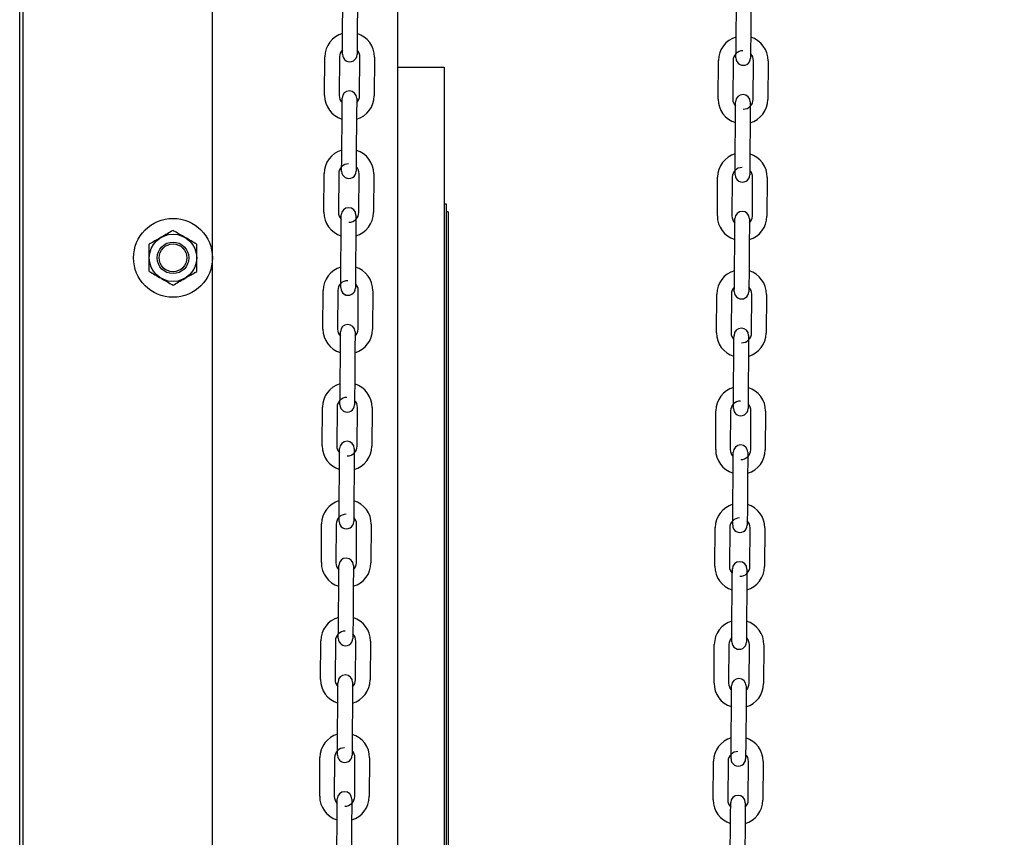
# Model space of a CAD drawing. Header units: inches. Extents: x 170 to 312, y 215 to 248.
# Tile 398 of 656: x 259.233 to 259.764, y 242.008 to 242.449. Entities that reach past the tile are written whole.
import ezdxf

# ---------------------------------------------------------------- set-up
doc = ezdxf.new("R2010")
doc.units = ezdxf.units.IN
doc.header["$LTSCALE"] = 0.25
doc.header["$MEASUREMENT"] = 0
doc.layers.add('ANNOTATIONS', color=1, linetype='Continuous')
doc.layers.add('MOTOR RH', color=7, linetype='Continuous')
doc.styles.add('ARIAL', font='arial.ttf', dxfattribs={"height": 0.09375})
doc.dimstyles.new('STANDARD$0', dxfattribs={"dimtxt": 0.09375, "dimasz": 0.09375, "dimexe": 0.03125, "dimexo": 0.046875, "dimgap": 0.09, "dimtad": 0, "dimtih": 1, "dimtoh": 1, "dimdec": 4, "dimzin": 0, "dimdsep": 46, "dimtxsty": 'ARIAL', "dimcen": 0.09, "dimadec": 0, "dimazin": 0, "dimtfac": 1, "dimtdec": 4, "dimtofl": 0, "dimtmove": 0, "dimatfit": 1, "dimfxl": 1, "dimtolj": 1, "dimtzin": 0, "dimarcsym": 0})

# ---------------------------------------------------------------- blocks, each defined once
blk = doc.blocks.new('*D53')
at = {"layer": 'ANNOTATIONS', "color": 0, "lineweight": -2, "transparency": 16777216}
for p, q in [((259.2795739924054, 244.1250466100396), (261.1255365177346, 244.1250466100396)), ((261.0942865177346, 244.0312966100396), (261.0942865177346, 242.3316655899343)), ((261.0942865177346, 240.1971744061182), (261.0942865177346, 241.8968054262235)), ((260.3637614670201, 240.1034244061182), (261.1255365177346, 240.1034244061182))]:
    blk.add_line(p, q, dxfattribs=at)
at = {"layer": 'ANNOTATIONS', "color": 0, "transparency": 16777216}
for points in [[(261.0786615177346, 244.0312966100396), (261.1099115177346, 244.0312966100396), (261.0942865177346, 244.1250466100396)], [(261.0786615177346, 240.1971744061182), (261.1099115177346, 240.1971744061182), (261.0942865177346, 240.1034244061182)]]:
    blk.add_solid(points, dxfattribs=at)
at = {"layer": 'defpoints', "color": 0, "transparency": 16777216}
for p in [(259.2326989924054, 244.1250466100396), (260.3168864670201, 240.1034244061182), (261.0942865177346, 240.1034244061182)]:
    blk.add_point(p, dxfattribs=at)
at = {"layer": 'ANNOTATIONS', "color": 0, "transparency": 16777216, "insert": (261.0942865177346, 242.1142355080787), "char_height": 0.09375, "attachment_point": 5, "style": 'ARIAL'}
blk.add_mtext('\\A1;OPENING\\PHEIGHT', dxfattribs=at)
blk = doc.blocks.new('*D54')
at = {"layer": 'ANNOTATIONS', "color": 0, "lineweight": -2, "transparency": 16777216}
for p, q in [((259.2795739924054, 244.9610302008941), (261.7805251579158, 244.9610302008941)), ((261.7492751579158, 244.8672802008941), (261.7492751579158, 242.7496573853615)), ((261.7492751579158, 240.1971744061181), (261.7492751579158, 242.3147972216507)), ((261.2841056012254, 240.1034244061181), (261.7805251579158, 240.1034244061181))]:
    blk.add_line(p, q, dxfattribs=at)
at = {"layer": 'ANNOTATIONS', "color": 0, "transparency": 16777216}
for points in [[(261.7336501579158, 244.8672802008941), (261.7649001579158, 244.8672802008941), (261.7492751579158, 244.9610302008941)], [(261.7336501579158, 240.1971744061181), (261.7649001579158, 240.1971744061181), (261.7492751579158, 240.1034244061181)]]:
    blk.add_solid(points, dxfattribs=at)
at = {"layer": 'defpoints', "color": 0, "transparency": 16777216}
for p in [(259.2326989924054, 244.9610302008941), (261.2372306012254, 240.1034244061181), (261.7492751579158, 240.1034244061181)]:
    blk.add_point(p, dxfattribs=at)
at = {"layer": 'ANNOTATIONS', "color": 0, "transparency": 16777216, "insert": (261.7492751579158, 242.532227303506), "char_height": 0.09375, "attachment_point": 5, "style": 'ARIAL'}
blk.add_mtext('\\A1;TOTAL\\PHEIGHT', dxfattribs=at)

msp = doc.modelspace()

# ---------------------------------------------------------------- linework, layer by layer
at = {"layer": 'MOTOR RH'}
for p, q in [((259.2326989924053, 240.1034244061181), (259.2326989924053, 245.6017793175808)), ((259.2345248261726, 240.1060974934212), (259.2345248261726, 244.9133880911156)), ((259.3367170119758, 240.1060974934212), (259.3367170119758, 244.9133880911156)), ((259.4367802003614, 240.1060974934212), (259.4367802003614, 244.2959772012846)), ((259.4069222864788, 242.4392831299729), (259.4070703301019, 242.4601489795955)), ((259.4149441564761, 242.460093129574), (259.41479608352, 242.4392272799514)), ((259.6192718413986, 242.4373152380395), (259.6194199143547, 242.4581810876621)), ((259.627293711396, 242.4581252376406), (259.6271456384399, 242.437259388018)), ((259.3972502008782, 242.4078550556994), (259.3973982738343, 242.4287204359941)), ((259.4052721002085, 242.4286645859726), (259.4051240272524, 242.4077992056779)), ((259.4161473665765, 242.4077208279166), (259.4162954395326, 242.4285866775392)), ((259.4241692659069, 242.4285308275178), (259.4240211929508, 242.4076649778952)), ((259.6095997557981, 242.405887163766), (259.6097478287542, 242.4267525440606)), ((259.6176216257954, 242.4266966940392), (259.6174736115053, 242.4058313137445)), ((259.4367802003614, 242.4231349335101), (259.4617321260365, 242.4231349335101)), ((259.4617321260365, 242.4231349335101), (259.4617321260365, 241.8256513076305)), ((259.6284969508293, 242.4057529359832), (259.6286449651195, 242.4266187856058)), ((259.6365188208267, 242.4265629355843), (259.6363707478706, 242.4056970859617)), ((259.4066729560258, 242.4040107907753), (259.4066899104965, 242.406402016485)), ((259.4064762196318, 242.3762847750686), (259.4066242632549, 242.3971501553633)), ((259.4144980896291, 242.3970943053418), (259.414350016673, 242.3762289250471)), ((259.6188257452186, 242.3743168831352), (259.6189738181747, 242.3951827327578)), ((259.626847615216, 242.3951268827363), (259.6266996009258, 242.3742610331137)), ((259.3968041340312, 242.3448567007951), (259.3969522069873, 242.3657220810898)), ((259.4048260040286, 242.3656662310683), (259.4046779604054, 242.3448008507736)), ((259.4064106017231, 242.3670394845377), (259.4064107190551, 242.3670568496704)), ((259.4157012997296, 242.3447224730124), (259.4158493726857, 242.365587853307)), ((259.4237231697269, 242.3655320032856), (259.4235751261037, 242.3446666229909)), ((259.609153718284, 242.3428888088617), (259.6093017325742, 242.3637541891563)), ((259.6171755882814, 242.3636983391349), (259.6170275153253, 242.3428329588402)), ((259.618760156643, 242.3650715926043), (259.6187602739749, 242.365088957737)), ((259.6280508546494, 242.3427545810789), (259.6281989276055, 242.3636204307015)), ((259.6360727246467, 242.36356458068), (259.6359246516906, 242.3426987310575)), ((259.4617321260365, 242.3493862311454), (259.4627966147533, 242.3493862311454)), ((259.4627966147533, 242.3493862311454), (259.4627966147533, 241.9065534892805)), ((259.4638611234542, 242.3451281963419), (259.4627966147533, 242.3451281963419)), ((259.4638611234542, 242.3451281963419), (259.4638611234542, 241.910811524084)), ((259.4060301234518, 242.3132864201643), (259.406178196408, 242.334151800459)), ((259.4140519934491, 242.3340959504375), (259.413903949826, 242.3132305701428)), ((259.6183797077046, 242.3113185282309), (259.6185277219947, 242.3321843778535)), ((259.6264015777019, 242.3321280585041), (259.6262535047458, 242.3112626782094)), ((259.3963580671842, 242.2818578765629), (259.3965061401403, 242.3027237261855)), ((259.4043799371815, 242.302667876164), (259.4042318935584, 242.2818020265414)), ((259.4152552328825, 242.2817241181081), (259.4154032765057, 242.3025894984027)), ((259.4232771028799, 242.3025336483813), (259.4231290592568, 242.2816682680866)), ((259.608707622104, 242.2798904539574), (259.6088556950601, 242.300755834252)), ((259.6167294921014, 242.3006999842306), (259.6165814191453, 242.2798346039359)), ((259.6276047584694, 242.2797562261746), (259.6277528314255, 242.3006216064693)), ((259.6356266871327, 242.3005657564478), (259.6354786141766, 242.2797003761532)), ((259.4055840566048, 242.25028806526), (259.4057321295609, 242.2711534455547)), ((259.4136059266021, 242.2710975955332), (259.413457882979, 242.2502322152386)), ((259.6179336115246, 242.2483201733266), (259.6180816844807, 242.2691855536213)), ((259.6259554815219, 242.2691297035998), (259.6258074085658, 242.2482643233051)), ((259.4055184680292, 242.2410427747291), (259.4055185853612, 242.2410596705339)), ((259.3959120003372, 242.2188595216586), (259.3960600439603, 242.2397253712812)), ((259.4039338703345, 242.2396695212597), (259.4037858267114, 242.2188036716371)), ((259.4148091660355, 242.2187257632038), (259.4149572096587, 242.2395911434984)), ((259.4228310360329, 242.239535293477), (259.4226829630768, 242.2186699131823)), ((259.608261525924, 242.2168920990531), (259.6084095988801, 242.2377574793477)), ((259.6162834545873, 242.2377016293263), (259.6161353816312, 242.2168362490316)), ((259.6271587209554, 242.2167578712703), (259.6273067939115, 242.237623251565)), ((259.6351805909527, 242.2375674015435), (259.6350325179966, 242.2167020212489)), ((259.4051379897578, 242.1872897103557), (259.4052860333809, 242.2081550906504)), ((259.4131598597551, 242.2080992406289), (259.413011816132, 242.1872333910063)), ((259.6174875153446, 242.1853218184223), (259.6176355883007, 242.206187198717)), ((259.6255094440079, 242.2061313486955), (259.6253613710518, 242.1852659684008)), ((259.3954659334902, 242.1558611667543), (259.3956139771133, 242.1767270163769)), ((259.4034878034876, 242.1766711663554), (259.4033397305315, 242.1558053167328)), ((259.4143630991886, 242.1557269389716), (259.4145111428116, 242.1765927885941)), ((259.4223849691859, 242.1765369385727), (259.4222368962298, 242.1556710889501)), ((259.60781548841, 242.1538932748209), (259.6079635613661, 242.1747591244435)), ((259.6158373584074, 242.174703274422), (259.6156892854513, 242.1538374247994)), ((259.617421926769, 242.1760765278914), (259.617422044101, 242.1760934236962)), ((259.6267126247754, 242.1537595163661), (259.6268606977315, 242.1746248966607)), ((259.6347344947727, 242.1745690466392), (259.6345864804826, 242.1537036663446)), ((259.4046919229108, 242.1242908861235), (259.4048399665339, 242.1451567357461)), ((259.4127137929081, 242.1451008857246), (259.412565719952, 242.124235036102)), ((259.6170414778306, 242.122323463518), (259.6171895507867, 242.1431888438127)), ((259.625063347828, 242.1431329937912), (259.6249152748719, 242.1222676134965)), ((259.3950198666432, 242.09286281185), (259.3951679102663, 242.1137286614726)), ((259.4030417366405, 242.1136728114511), (259.4028936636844, 242.0928069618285)), ((259.4046263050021, 242.1150460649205), (259.4046264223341, 242.1150629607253)), ((259.4139170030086, 242.0927285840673), (259.4140650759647, 242.1135944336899)), ((259.4219389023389, 242.1135385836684), (259.4217908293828, 242.0926727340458)), ((259.6073693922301, 242.0908949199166), (259.6075174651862, 242.1117607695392)), ((259.6153912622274, 242.1117049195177), (259.6152432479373, 242.0908390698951)), ((259.6262665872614, 242.0907611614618), (259.6264146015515, 242.1116265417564)), ((259.6342884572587, 242.111570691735), (259.6341403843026, 242.0907053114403)), ((259.4042458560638, 242.0612925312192), (259.404393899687, 242.0821583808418)), ((259.4122677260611, 242.0821025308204), (259.412119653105, 242.0612366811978)), ((259.6165953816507, 242.0593248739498), (259.6167434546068, 242.0801904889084)), ((259.624617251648, 242.0801346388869), (259.6244692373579, 242.0592690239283)), ((259.3945737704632, 242.0298644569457), (259.3947218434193, 242.0507300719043)), ((259.4025956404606, 242.0506742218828), (259.4024475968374, 242.0298086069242)), ((259.4134709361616, 242.029730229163), (259.4136190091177, 242.0505958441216)), ((259.4214928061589, 242.0505399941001), (259.4213447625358, 242.0296743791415)), ((259.616529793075, 242.0500798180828), (259.6165299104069, 242.0500967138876)), ((259.6069233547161, 242.0278965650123), (259.6070713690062, 242.0487621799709)), ((259.6149452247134, 242.0487063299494), (259.6147971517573, 242.0278407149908)), ((259.6258204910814, 242.0277625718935), (259.6259685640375, 242.0486281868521)), ((259.6338423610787, 242.0485723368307), (259.6336942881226, 242.027706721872)), ((259.4037997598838, 241.9982941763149), (259.4039478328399, 242.0191597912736)), ((259.4118216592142, 242.0191039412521), (259.411673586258, 241.9982383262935)), ((259.6161493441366, 241.9963265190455), (259.6162973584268, 242.0171921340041)), ((259.624171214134, 242.0171362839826), (259.6240231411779, 241.996270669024))]:
    msp.add_line(p, q, dxfattribs=at)
at = {"layer": 'MOTOR RH', "flags": 128}
for points in [[(259.4068676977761, 242.4315908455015), (259.4068758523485, 242.4327411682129), (259.4068857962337, 242.4341430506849), (259.4068971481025, 242.4357425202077), (259.4069094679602, 242.4374780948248), (259.4069222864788, 242.4392831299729)], [(259.41479608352, 242.4392272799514), (259.4147832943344, 242.4374222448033), (259.4147709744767, 242.4356866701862), (259.4147596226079, 242.4340872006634), (259.4147496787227, 242.4326853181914), (259.4147415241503, 242.43153499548)], [(259.6192172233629, 242.4296229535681), (259.6192254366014, 242.4307732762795), (259.6192353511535, 242.4321751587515), (259.6192467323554, 242.4337750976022), (259.619259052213, 242.4355106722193), (259.6192718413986, 242.4373152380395)], [(259.6271456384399, 242.437259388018), (259.6271328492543, 242.4354543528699), (259.6271205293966, 242.4337192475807), (259.6271092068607, 242.43211930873), (259.6270992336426, 242.430717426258), (259.6270910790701, 242.4295671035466)], [(259.4068566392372, 242.4300312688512), (259.4068579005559, 242.4302091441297), (259.4068616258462, 242.4307357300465), (259.4068676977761, 242.4315908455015), (259.406873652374, 242.4324295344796)], [(259.4147474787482, 242.4323736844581), (259.4147415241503, 242.43153499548), (259.4147354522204, 242.4306798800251), (259.4147316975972, 242.4301532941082), (259.4147304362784, 242.4299754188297)], [(259.4087544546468, 242.4266356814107), (259.4092611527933, 242.4263770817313), (259.410765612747, 242.4260663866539)], [(259.619206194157, 242.4280638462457), (259.6192074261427, 242.4282412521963), (259.619211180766, 242.4287678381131), (259.6192172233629, 242.4296229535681), (259.6192232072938, 242.4304616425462)], [(259.627097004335, 242.4304057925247), (259.6270910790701, 242.4295671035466), (259.6270849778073, 242.4287119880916), (259.6270812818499, 242.4281854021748), (259.6270799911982, 242.4280079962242)], [(259.4066242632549, 242.3971501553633), (259.4066370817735, 242.3989551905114), (259.4066493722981, 242.4006907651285), (259.4066607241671, 242.4022902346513), (259.4066706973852, 242.4036921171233), (259.4066788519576, 242.4048429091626), (259.4066849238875, 242.4056980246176), (259.4066886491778, 242.4062241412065), (259.4066899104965, 242.406402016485)], [(259.4145637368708, 242.4063461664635), (259.414562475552, 242.406168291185), (259.4145587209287, 242.4056421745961), (259.4145526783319, 242.4047870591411), (259.4145467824, 242.4039568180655)], [(259.4145526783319, 242.4047870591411), (259.4145444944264, 242.4036362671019), (259.4145345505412, 242.4022343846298), (259.4145231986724, 242.400634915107), (259.4145108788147, 242.3988993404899), (259.4144980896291, 242.3970943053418)], [(259.6189738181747, 242.3951827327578), (259.6189866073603, 242.396987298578), (259.618998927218, 242.3987228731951), (259.6190103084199, 242.4003223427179), (259.619020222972, 242.4017246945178), (259.6190283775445, 242.4028750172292)], [(259.6190225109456, 242.4020428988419), (259.6190283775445, 242.4028750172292), (259.6190344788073, 242.4037301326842), (259.6190381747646, 242.404256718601), (259.6190394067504, 242.404426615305)], [(259.6190381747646, 242.404256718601), (259.6190394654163, 242.4044341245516)], [(259.6269132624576, 242.4043782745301), (259.6269120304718, 242.4042008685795), (259.6269082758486, 242.4036742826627), (259.6269022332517, 242.4028191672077), (259.6268940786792, 242.4016688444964), (259.626884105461, 242.4002664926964), (259.6268727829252, 242.3986670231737), (259.6268604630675, 242.3969314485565), (259.626847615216, 242.3951268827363)], [(259.4064105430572, 242.3670329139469), (259.4064118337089, 242.3672107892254), (259.4064155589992, 242.3677373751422), (259.4064216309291, 242.3685920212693), (259.4064297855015, 242.3697428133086), (259.4064397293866, 242.3711446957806), (259.4064510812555, 242.3727441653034), (259.4064634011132, 242.3744797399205), (259.4064762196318, 242.3762847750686)], [(259.414350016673, 242.3762289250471), (259.4143372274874, 242.374423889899), (259.4143249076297, 242.3726883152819), (259.4143135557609, 242.3710888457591), (259.4143036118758, 242.3696869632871), (259.4142954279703, 242.3685361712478)], [(259.618760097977, 242.3650650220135), (259.6187613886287, 242.365242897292), (259.618765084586, 242.3657694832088), (259.6187711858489, 242.3666245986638), (259.6187793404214, 242.3677749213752), (259.6187893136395, 242.3691768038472), (259.6188006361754, 242.37077627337), (259.618812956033, 242.3725118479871), (259.6188257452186, 242.3743168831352)], [(259.6266996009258, 242.3742610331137), (259.6266867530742, 242.3724559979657), (259.6266744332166, 242.3707204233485), (259.6266631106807, 242.3691209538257), (259.6266531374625, 242.3677190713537), (259.6266449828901, 242.3665687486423)], [(259.4143013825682, 242.3693753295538), (259.4142954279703, 242.3685361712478), (259.4142893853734, 242.3676815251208), (259.4142856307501, 242.3671549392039), (259.4142843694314, 242.3669770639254)], [(259.4083083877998, 242.3636373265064), (259.4088150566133, 242.3633787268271), (259.410319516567, 242.3630680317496)], [(259.62663518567, 242.3651870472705), (259.6266339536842, 242.365009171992)], [(259.626650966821, 242.3674074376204), (259.6266449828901, 242.3665687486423), (259.6266389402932, 242.3657136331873), (259.62663518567, 242.3651870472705), (259.6266341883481, 242.3650434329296)], [(259.406178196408, 242.334151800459), (259.4061909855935, 242.3359568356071), (259.4062033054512, 242.3376924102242), (259.40621465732, 242.339291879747), (259.4062246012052, 242.340693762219), (259.4062327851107, 242.3418445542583)], [(259.4062268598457, 242.341012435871), (259.4062327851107, 242.3418445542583), (259.4062388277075, 242.3426992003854), (259.4062425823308, 242.3432257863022), (259.4062437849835, 242.3433956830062)], [(259.4062425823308, 242.3432257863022), (259.4062438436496, 242.3434036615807)], [(259.4141176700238, 242.3433478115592), (259.414116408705, 242.3431699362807), (259.4141126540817, 242.3426433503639), (259.4141065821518, 242.3417887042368), (259.4140984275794, 242.3406379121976), (259.4140884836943, 242.3392360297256), (259.4140771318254, 242.3376365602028), (259.4140648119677, 242.3359009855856), (259.4140519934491, 242.3340959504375)], [(259.6185277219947, 242.3321843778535), (259.6185405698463, 242.3339889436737), (259.618552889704, 242.3357245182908), (259.6185642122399, 242.3373239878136), (259.618574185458, 242.3387263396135), (259.6185823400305, 242.3398766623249)], [(259.6185764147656, 242.3390445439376), (259.6185823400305, 242.3398766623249), (259.6185883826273, 242.3407317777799), (259.6185921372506, 242.3412578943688), (259.6185933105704, 242.3414282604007)], [(259.6185921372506, 242.3412578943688), (259.6185933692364, 242.3414357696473)], [(259.6264672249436, 242.3413799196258), (259.6264659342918, 242.3412020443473), (259.6264622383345, 242.3406759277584), (259.6264561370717, 242.3398208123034), (259.6264479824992, 242.3386700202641), (259.6264380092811, 242.3372681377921), (259.6264266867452, 242.3356686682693), (259.6264143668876, 242.3339330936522), (259.6264015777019, 242.3321280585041)], [(259.4059644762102, 242.3040345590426), (259.405965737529, 242.3042124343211), (259.4059694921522, 242.3047390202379), (259.4059755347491, 242.305593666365), (259.4059837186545, 242.3067444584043), (259.4059936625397, 242.3081463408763), (259.4060050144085, 242.3097458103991), (259.4060173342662, 242.3114813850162), (259.4060301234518, 242.3132864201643)], [(259.413903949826, 242.3132305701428), (259.4138911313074, 242.3114255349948), (259.4138788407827, 242.3096899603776), (259.4138674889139, 242.3080904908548), (259.4138575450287, 242.3066886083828), (259.4138493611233, 242.3055378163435)], [(259.6183250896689, 242.3036257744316), (259.6183332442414, 242.3047765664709), (259.6183432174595, 242.3061784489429), (259.6183545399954, 242.3077779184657), (259.618366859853, 242.3095134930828), (259.6183797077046, 242.3113185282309)], [(259.6262535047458, 242.3112626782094), (259.6262407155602, 242.3094576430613), (259.6262283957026, 242.3077220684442), (259.6262170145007, 242.3061225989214), (259.6262070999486, 242.3047207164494), (259.6261989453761, 242.3035699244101)], [(259.4138553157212, 242.3063769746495), (259.4138493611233, 242.3055378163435), (259.4138432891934, 242.3046831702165), (259.4138395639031, 242.3041565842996), (259.4138383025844, 242.3039787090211)], [(259.618314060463, 242.3020666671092), (259.6183152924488, 242.3022445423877), (259.618319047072, 242.3027711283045), (259.6183250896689, 242.3036257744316), (259.6183310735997, 242.3044649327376)], [(259.4078623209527, 242.3006389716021), (259.4083689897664, 242.3003799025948), (259.4098734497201, 242.3000696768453)], [(259.62618908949, 242.3021886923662), (259.6261878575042, 242.3020108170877)], [(259.626204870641, 242.3044090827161), (259.6261989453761, 242.3035699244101), (259.6261928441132, 242.302715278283), (259.62618908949, 242.3021886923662), (259.6261880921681, 242.3020450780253)], [(259.4057321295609, 242.2711534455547), (259.4057449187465, 242.2729584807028), (259.4057572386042, 242.2746940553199), (259.405768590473, 242.2762935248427), (259.4057785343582, 242.2776954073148), (259.4057866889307, 242.278846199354)], [(259.4057807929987, 242.2780140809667), (259.4057866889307, 242.278846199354), (259.4057927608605, 242.2797008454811), (259.4057965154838, 242.2802274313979), (259.4057977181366, 242.2803973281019)], [(259.4057965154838, 242.2802274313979), (259.4057977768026, 242.2804053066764)], [(259.4136605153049, 242.2787903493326), (259.4136523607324, 242.2776395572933), (259.4136424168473, 242.2762376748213), (259.4136310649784, 242.2746382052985), (259.4136187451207, 242.2729026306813), (259.4136059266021, 242.2710975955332)], [(259.4136715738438, 242.2803494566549), (259.413670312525, 242.2801715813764), (259.4136665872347, 242.2796449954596), (259.4136605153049, 242.2787903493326), (259.413654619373, 242.2779601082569)], [(259.6181303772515, 242.2760461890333), (259.6181362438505, 242.2768783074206), (259.6181423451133, 242.2777334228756), (259.6181460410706, 242.2782595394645), (259.6181473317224, 242.278437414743)], [(259.6260211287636, 242.2783815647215), (259.6260198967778, 242.278203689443), (259.6260161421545, 242.2776775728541), (259.6260100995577, 242.2768224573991), (259.6260018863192, 242.2756716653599), (259.6259919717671, 242.2742697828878), (259.6259805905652, 242.2726703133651), (259.6259682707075, 242.2709347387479), (259.6259554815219, 242.2691297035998)], [(259.6180816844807, 242.2691855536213), (259.6180944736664, 242.2709905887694), (259.618106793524, 242.2727261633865), (259.6181181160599, 242.2743256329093), (259.618128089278, 242.2757275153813), (259.6181362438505, 242.2768783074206)], [(259.4055184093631, 242.2410362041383), (259.4055196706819, 242.2412140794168), (259.4055233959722, 242.2417401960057), (259.4055294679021, 242.2425953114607), (259.4055376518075, 242.2437461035), (259.4055475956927, 242.245147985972), (259.4055589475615, 242.2467474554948), (259.4055712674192, 242.2484830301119), (259.4055840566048, 242.25028806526)], [(259.413457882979, 242.2502322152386), (259.4134450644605, 242.2484271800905), (259.4134327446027, 242.2466916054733), (259.4134213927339, 242.2450921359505), (259.4134114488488, 242.2436902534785), (259.4134032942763, 242.2425394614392)], [(259.617867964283, 242.2390683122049), (259.6178692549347, 242.2392461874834), (259.617872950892, 242.2397727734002), (259.6178790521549, 242.2406274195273), (259.6178872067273, 242.2417782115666), (259.6178971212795, 242.2431800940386), (259.6179085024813, 242.2447795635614), (259.617920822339, 242.2465151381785), (259.6179336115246, 242.2483201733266)], [(259.6258074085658, 242.2482643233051), (259.6257946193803, 242.2464592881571), (259.6257822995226, 242.2447237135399), (259.6257709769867, 242.2431242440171), (259.6257610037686, 242.2417223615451), (259.6257528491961, 242.2405715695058)], [(259.4133934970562, 242.2411582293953), (259.4133922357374, 242.2409803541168)], [(259.4134092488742, 242.2433786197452), (259.4134032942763, 242.2425394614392), (259.4133972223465, 242.2416843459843), (259.4133934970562, 242.2411582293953), (259.4133924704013, 242.2410146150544)], [(259.625758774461, 242.2414107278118), (259.6257528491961, 242.2405715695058), (259.6257468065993, 242.2397169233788), (259.625743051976, 242.2391903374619), (259.6257417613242, 242.2390124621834)], [(259.4074162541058, 242.2376406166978), (259.4079229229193, 242.2373815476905), (259.409427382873, 242.237071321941)], [(259.4052860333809, 242.2081550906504), (259.4052988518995, 242.2099601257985), (259.4053111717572, 242.2116957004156), (259.4053225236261, 242.2132951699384), (259.4053324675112, 242.2146970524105), (259.4053406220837, 242.2158478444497)], [(259.4053347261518, 242.2150157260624), (259.4053406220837, 242.2158478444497), (259.4053466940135, 242.2167024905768), (259.4053504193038, 242.2172290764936), (259.4053516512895, 242.2173989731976)], [(259.4053504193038, 242.2172290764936), (259.4053516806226, 242.2174069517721)], [(259.4132255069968, 242.2173511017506), (259.413224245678, 242.2171732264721), (259.4132205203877, 242.2166466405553), (259.4132144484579, 242.2157919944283), (259.4132062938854, 242.214641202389), (259.4131963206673, 242.213239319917), (259.4131849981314, 242.2116398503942), (259.4131726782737, 242.209904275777), (259.4131598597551, 242.2080992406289)], [(259.6176842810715, 242.213047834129), (259.6176902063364, 242.2138799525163), (259.6176962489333, 242.2147345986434), (259.6177000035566, 242.2152611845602), (259.6177011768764, 242.2154310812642)], [(259.6177000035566, 242.2152611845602), (259.6177012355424, 242.2154390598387)], [(259.6255750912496, 242.2153832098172), (259.6255738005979, 242.2152053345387), (259.6255700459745, 242.2146787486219), (259.6255640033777, 242.2138241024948), (259.6255558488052, 242.2126733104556), (259.6255458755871, 242.2112714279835), (259.6255345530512, 242.2096719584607), (259.6255222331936, 242.2079363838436), (259.6255094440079, 242.2061313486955)], [(259.6176355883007, 242.206187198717), (259.6176484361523, 242.2079922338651), (259.617660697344, 242.2097278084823), (259.6176720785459, 242.211327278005), (259.617681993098, 242.212729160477), (259.6176902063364, 242.2138799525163)], [(259.4050723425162, 242.178037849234), (259.4050736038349, 242.1782157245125), (259.4050773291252, 242.1787418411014), (259.4050834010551, 242.1795969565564), (259.4050915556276, 242.1807477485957), (259.4051015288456, 242.1821496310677), (259.4051128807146, 242.1837491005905), (259.4051251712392, 242.1854846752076), (259.4051379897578, 242.1872897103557)], [(259.413011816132, 242.1872333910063), (259.4129989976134, 242.1854288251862), (259.4129866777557, 242.183693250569), (259.4129753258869, 242.1820937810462), (259.4129653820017, 242.1806914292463), (259.4129572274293, 242.1795411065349)], [(259.617421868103, 242.1760699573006), (259.6174231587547, 242.1762478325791), (259.617426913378, 242.1767744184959), (259.6174329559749, 242.177629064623), (259.6174411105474, 242.1787798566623), (259.6174510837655, 242.1801817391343), (259.6174624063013, 242.1817812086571), (259.617474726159, 242.1835167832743), (259.6174875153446, 242.1853218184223)], [(259.6253613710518, 242.1852659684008), (259.6253485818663, 242.1834609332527), (259.6253362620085, 242.1817253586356), (259.6253248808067, 242.1801258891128), (259.6253149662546, 242.1787240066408), (259.6253067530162, 242.1775732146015)], [(259.4129631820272, 242.1803802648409), (259.4129572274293, 242.1795411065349), (259.4129511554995, 242.17868599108), (259.4129474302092, 242.178159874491), (259.4129461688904, 242.1779819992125)], [(259.625312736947, 242.1784123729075), (259.6253067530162, 242.1775732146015), (259.6253007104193, 242.1767180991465), (259.625296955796, 242.1761919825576), (259.6252957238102, 242.1760141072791)], [(259.4069701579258, 242.1746417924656), (259.4074768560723, 242.1743831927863), (259.408981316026, 242.1740729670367)], [(259.4048399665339, 242.1451567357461), (259.4048527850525, 242.1469617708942), (259.4048651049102, 242.1486973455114), (259.404876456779, 242.1502968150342), (259.4048864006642, 242.1516986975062), (259.4048945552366, 242.1528490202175)], [(259.4048886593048, 242.1520169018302), (259.4048945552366, 242.1528490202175), (259.4049006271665, 242.1537041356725), (259.4049043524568, 242.1542307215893), (259.4049056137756, 242.1544085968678)], [(259.4127683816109, 242.152793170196), (259.4127601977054, 242.1516428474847), (259.4127502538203, 242.1502409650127), (259.4127389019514, 242.1486414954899), (259.4127266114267, 242.1469059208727), (259.4127137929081, 242.1451008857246)], [(259.4127794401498, 242.1543527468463), (259.412778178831, 242.1541748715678), (259.4127744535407, 242.153648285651), (259.4127683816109, 242.152793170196), (259.412762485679, 242.1519629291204)], [(259.6171895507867, 242.1431888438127), (259.6172023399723, 242.1449938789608), (259.61721465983, 242.1467294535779), (259.6172259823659, 242.1483289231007), (259.617235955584, 242.1497308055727), (259.6172441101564, 242.150881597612)], [(259.6172381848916, 242.1500494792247), (259.6172441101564, 242.150881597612), (259.6172501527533, 242.1517362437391), (259.6172539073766, 242.1522628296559), (259.6172551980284, 242.1524407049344)], [(259.6251289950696, 242.1523848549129), (259.6251277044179, 242.1522069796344), (259.6251240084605, 242.1516803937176), (259.6251179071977, 242.1508257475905), (259.6251097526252, 242.1496749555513), (259.6250998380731, 242.1482730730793), (259.6250884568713, 242.1466736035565), (259.6250761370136, 242.1449380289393), (259.625063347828, 242.1431329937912)], [(259.4046262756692, 242.1150394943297), (259.404627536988, 242.1152169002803), (259.4046312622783, 242.1157434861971), (259.4046373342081, 242.1165986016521), (259.4046454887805, 242.1177489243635), (259.4046554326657, 242.1191512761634), (259.4046667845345, 242.1207507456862), (259.4046791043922, 242.1224863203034), (259.4046919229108, 242.1242908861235)], [(259.412565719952, 242.124235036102), (259.4125529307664, 242.1224304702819), (259.4125406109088, 242.1206948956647), (259.4125292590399, 242.1190954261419), (259.4125193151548, 242.117693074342), (259.4125111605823, 242.1165427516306)], [(259.6169868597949, 242.1146307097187), (259.6169950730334, 242.115781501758), (259.6170049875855, 242.11718338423), (259.6170163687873, 242.1187828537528), (259.6170286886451, 242.1205184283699), (259.6170414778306, 242.122323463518)], [(259.6249152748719, 242.1222676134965), (259.6249024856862, 242.1204625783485), (259.6248901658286, 242.1187270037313), (259.6248788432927, 242.1171275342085), (259.6248688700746, 242.1157256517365), (259.6248607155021, 242.1145748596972)], [(259.4125013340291, 242.1151610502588), (259.4125000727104, 242.1149836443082)], [(259.4125171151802, 242.1173819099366), (259.4125111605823, 242.1165427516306), (259.4125050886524, 242.1156876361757), (259.4125013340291, 242.1151610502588), (259.4125003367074, 242.1150179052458)], [(259.616975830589, 242.1130716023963), (259.6169770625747, 242.1132494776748)], [(259.6169758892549, 242.1130781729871), (259.6169770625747, 242.1132494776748), (259.6169808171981, 242.1137755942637), (259.6169868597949, 242.1146307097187), (259.6169928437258, 242.1154698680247)], [(259.624866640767, 242.1154140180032), (259.6248607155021, 242.1145748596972), (259.6248546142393, 242.1137197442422), (259.6248509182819, 242.1131936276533), (259.6248496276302, 242.1130157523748)], [(259.4065240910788, 242.1116434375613), (259.4070307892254, 242.111384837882), (259.4085352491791, 242.1110746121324)], [(259.404393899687, 242.0821583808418), (259.4044067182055, 242.0839634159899), (259.4044190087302, 242.0856985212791), (259.4044303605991, 242.0872984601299), (259.4044403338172, 242.0887003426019), (259.4044484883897, 242.0898506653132)], [(259.4044425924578, 242.0890185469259), (259.4044484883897, 242.0898506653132), (259.4044545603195, 242.0907057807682), (259.4044582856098, 242.091232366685), (259.4044594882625, 242.091402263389)], [(259.4044582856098, 242.091232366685), (259.4044595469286, 242.0914097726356)], [(259.4123223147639, 242.0897948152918), (259.4123141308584, 242.0886444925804), (259.4123041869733, 242.0872426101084), (259.4122928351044, 242.0856426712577), (259.4122805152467, 242.0839070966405), (259.4122677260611, 242.0821025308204)], [(259.4123333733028, 242.0913539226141), (259.412332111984, 242.0911765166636), (259.4123283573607, 242.0906499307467), (259.4123223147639, 242.0897948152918), (259.412316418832, 242.0889645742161)], [(259.6167434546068, 242.0801904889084), (259.6167562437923, 242.0819955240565), (259.61676856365, 242.0837310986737), (259.6167799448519, 242.0853305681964), (259.616789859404, 242.0867324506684), (259.6167980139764, 242.0878827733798)], [(259.6167921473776, 242.0870511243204), (259.6167980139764, 242.0878827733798), (259.6168041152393, 242.0887378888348), (259.6168078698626, 242.0892644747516), (259.6168091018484, 242.0894423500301)], [(259.6246718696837, 242.0878269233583), (259.6246637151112, 242.086676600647), (259.6246537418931, 242.085274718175), (259.6246424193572, 242.0836752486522), (259.6246300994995, 242.081939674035), (259.624617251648, 242.0801346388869)], [(259.6246828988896, 242.0893865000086), (259.6246816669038, 242.0892086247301), (259.6246779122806, 242.0886820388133), (259.6246718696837, 242.0878269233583), (259.6246659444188, 242.0869966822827)], [(259.4041802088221, 242.0520409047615), (259.4041814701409, 242.05221878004), (259.4041851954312, 242.0527451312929), (259.4041912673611, 242.0536000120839), (259.4041994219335, 242.0547505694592), (259.4042093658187, 242.0561526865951), (259.4042207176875, 242.0577521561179), (259.4042330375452, 242.0594877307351), (259.4042458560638, 242.0612925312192)], [(259.412119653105, 242.0612366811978), (259.4121068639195, 242.0594318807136), (259.4120945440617, 242.0576963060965), (259.4120831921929, 242.0560968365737), (259.4120732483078, 242.0546947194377), (259.4120650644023, 242.0535441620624)], [(259.616529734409, 242.0500730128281), (259.6165310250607, 242.0502508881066), (259.6165347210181, 242.0507774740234), (259.6165408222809, 242.0516323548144), (259.6165489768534, 242.0527829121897), (259.6165589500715, 242.0541847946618), (259.6165702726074, 242.0557842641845), (259.6165825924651, 242.0575198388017), (259.6165953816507, 242.0593248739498)], [(259.6244692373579, 242.0592690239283), (259.6244563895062, 242.0574639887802), (259.6244440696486, 242.055728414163), (259.6244327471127, 242.0541289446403), (259.6244227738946, 242.0527270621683), (259.6244146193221, 242.0515765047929)], [(259.4120710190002, 242.0543833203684), (259.4120650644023, 242.0535441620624), (259.4120590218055, 242.0526892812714), (259.4120552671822, 242.0521626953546), (259.4120540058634, 242.05198505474)], [(259.624420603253, 242.052415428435), (259.6244146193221, 242.0515765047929), (259.6244085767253, 242.050721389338), (259.624404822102, 242.0501950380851), (259.6244035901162, 242.0500171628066)], [(259.4060780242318, 242.048645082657), (259.4065846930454, 242.0483864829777), (259.408089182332, 242.0480760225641)], [(259.4039964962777, 242.0260201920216), (259.4040024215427, 242.0268523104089), (259.4040084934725, 242.0277074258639), (259.4040122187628, 242.0282337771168), (259.4040134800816, 242.0284116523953)], [(259.4118873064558, 242.0283558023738), (259.411886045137, 242.0281779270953), (259.4118822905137, 242.0276513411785), (259.4118762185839, 242.0267964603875), (259.4118680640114, 242.0256459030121), (259.4118581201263, 242.0242440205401), (259.4118467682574, 242.0226445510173), (259.4118344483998, 242.0209089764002), (259.4118216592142, 242.0191039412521)], [(259.4039478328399, 242.0191597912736), (259.4039606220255, 242.0209648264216), (259.4039729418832, 242.0227004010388), (259.403984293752, 242.0242998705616), (259.4039942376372, 242.0257017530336), (259.4040024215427, 242.0268523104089)], [(259.6162973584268, 242.0171921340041), (259.6163102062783, 242.0189969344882), (259.616322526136, 242.0207325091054), (259.6163338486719, 242.0223319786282), (259.61634382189, 242.0237340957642), (259.6163519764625, 242.0248846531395)], [(259.6163460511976, 242.0240525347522), (259.6163519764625, 242.0248846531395), (259.6163580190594, 242.0257395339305), (259.6163617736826, 242.0262661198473), (259.6163630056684, 242.0264437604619)], [(259.6242257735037, 242.024828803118), (259.6242176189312, 242.0236782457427), (259.6242076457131, 242.0222761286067), (259.6241963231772, 242.0206766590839), (259.6241840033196, 242.0189410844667), (259.624171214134, 242.0171362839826)], [(259.6242368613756, 242.0263879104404), (259.6242355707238, 242.0262100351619), (259.6242318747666, 242.025683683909), (259.6242257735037, 242.024828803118), (259.6242199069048, 242.0239985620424)]]:
    msp.add_lwpolyline(points, dxfattribs=at)
at = {"layer": 'MOTOR RH'}
for centre, radius in [((259.3154269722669, 242.3202614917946), 0.02129003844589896), ((259.3154269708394, 242.3202614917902), 0.01277402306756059), ((259.3154269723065, 242.3202614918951), 0.008516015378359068), ((259.3154269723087, 242.3202614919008), 0.007502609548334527)]:
    msp.add_circle(centre, radius, dxfattribs=at)
for centre, radius, start, end in [((259.410586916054, 242.4286269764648), 0.01318897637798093, 106.0675622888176, 179.5934504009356), ((259.4109806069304, 242.4286241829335), 0.01318897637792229, 359.5934504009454, 73.11933850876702), ((259.6229364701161, 242.4266591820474), 0.01318897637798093, 106.067562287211, 179.5934504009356), ((259.6233301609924, 242.4266563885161), 0.01318897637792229, 359.5934504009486, 73.11933850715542), ((259.410586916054, 242.4286269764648), 0.005314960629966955, 134.3180329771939, 179.5934504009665), ((259.4109806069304, 242.4286241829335), 0.005314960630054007, 359.5934504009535, 44.8677509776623), ((259.6229364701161, 242.4266591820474), 0.005314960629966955, 89.59345040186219, 179.5934504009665), ((259.4107935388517, 242.4300034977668), 0.003937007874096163, 179.5934504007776, 359.5934688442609), ((259.6231430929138, 242.4280357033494), 0.0039370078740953, 179.5934504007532, 359.5934688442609), ((259.6233301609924, 242.4266563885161), 0.005314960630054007, 359.5934504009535, 44.86811712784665), ((259.4104388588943, 242.4077613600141), 0.01318897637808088, 179.5934504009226, 253.123635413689), ((259.4104388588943, 242.4077613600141), 0.005314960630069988, 179.5934504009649, 224.8829269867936), ((259.4106268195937, 242.4063741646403), 0.003937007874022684, 359.5934504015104, 179.5934313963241), ((259.4108325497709, 242.4077585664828), 0.01318897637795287, 286.0718592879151, 359.5934504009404), ((259.4108325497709, 242.4077585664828), 0.005314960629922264, 314.3335155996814, 359.5934504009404), ((259.6227884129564, 242.4057935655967), 0.01318897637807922, 179.5934504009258, 253.1236354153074), ((259.6227884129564, 242.4057935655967), 0.005314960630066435, 179.5934504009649, 224.8829269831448), ((259.6229763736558, 242.4044063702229), 0.003937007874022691, 359.5934504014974, 179.5934313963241), ((259.623182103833, 242.4057907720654), 0.005314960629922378, 269.5934503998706, 359.5934504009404), ((259.623182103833, 242.4057907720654), 0.01318897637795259, 286.0718592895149, 359.5934504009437), ((259.4101408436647, 242.3656285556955), 0.01318897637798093, 106.0675622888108, 179.5934504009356), ((259.4105345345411, 242.3656257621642), 0.01318897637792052, 359.5934504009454, 73.11933850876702), ((259.6224903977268, 242.3636607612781), 0.01318897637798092, 106.067562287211, 179.5934504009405), ((259.6228840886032, 242.3636579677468), 0.01318897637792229, 359.5934504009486, 73.11933850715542), ((259.4101408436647, 242.3656285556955), 0.005314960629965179, 89.59345040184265, 179.5934504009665), ((259.4105345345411, 242.3656257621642), 0.005314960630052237, 359.5934504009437, 44.86770773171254), ((259.6224903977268, 242.3636607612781), 0.005314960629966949, 89.59345040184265, 179.5934504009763), ((259.4103474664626, 242.3670050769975), 0.0039370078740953, 179.5934504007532, 359.5934688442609), ((259.6226970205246, 242.3650372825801), 0.003937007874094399, 179.5934504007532, 359.5934688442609), ((259.6228840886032, 242.3636579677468), 0.005314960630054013, 359.5934504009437, 44.86769679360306), ((259.4101807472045, 242.343375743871), 0.003937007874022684, 359.5934504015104, 179.5934313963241), ((259.4099927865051, 242.3447629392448), 0.01318897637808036, 179.5934504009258, 253.1236354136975), ((259.4099927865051, 242.3447629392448), 0.005314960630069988, 179.5934504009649, 224.8829269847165), ((259.4103864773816, 242.3447601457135), 0.005314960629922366, 269.5934503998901, 359.5934504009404), ((259.4103864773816, 242.3447601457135), 0.01318897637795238, 286.0718592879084, 359.5934504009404), ((259.6223423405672, 242.3427951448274), 0.01318897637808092, 179.5934504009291, 253.1236354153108), ((259.6223423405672, 242.3427951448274), 0.005314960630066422, 179.5934504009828, 224.8829269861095), ((259.6225303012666, 242.3414079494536), 0.003937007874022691, 359.5934504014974, 179.5934313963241), ((259.6227360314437, 242.3427923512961), 0.0131889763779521, 286.0718592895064, 359.5934504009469), ((259.6227360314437, 242.3427923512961), 0.005314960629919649, 314.3325925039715, 359.5934504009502), ((259.4096947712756, 242.3026301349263), 0.01318897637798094, 106.0675622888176, 179.5934504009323), ((259.4100884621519, 242.302627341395), 0.01318897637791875, 359.5934504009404, 73.11933850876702), ((259.6220443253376, 242.3006623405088), 0.01318897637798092, 106.0675622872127, 179.5934504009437), ((259.6224380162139, 242.3006595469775), 0.01318897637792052, 359.5934504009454, 73.11933850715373), ((259.4096947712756, 242.3026301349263), 0.005314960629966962, 89.59345040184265, 179.5934504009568), ((259.4100884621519, 242.302627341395), 0.00531496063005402, 359.5934504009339, 44.8685372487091), ((259.6220443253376, 242.3006623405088), 0.005314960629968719, 134.3173618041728, 179.5934504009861), ((259.4099013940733, 242.3040066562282), 0.003937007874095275, 179.5934504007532, 359.5934688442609), ((259.6222509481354, 242.3020388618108), 0.003937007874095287, 179.5934504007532, 359.5934688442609), ((259.6224380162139, 242.3006595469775), 0.00531496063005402, 359.5934504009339, 44.86853724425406), ((259.4097346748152, 242.2803773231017), 0.003937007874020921, 359.5934504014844, 179.5934313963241), ((259.4095467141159, 242.2817645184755), 0.01318897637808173, 179.5934504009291, 253.1236354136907), ((259.4095467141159, 242.2817645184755), 0.005314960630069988, 179.5934504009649, 224.8829269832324), ((259.4099404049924, 242.2817617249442), 0.01318897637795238, 286.0718592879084, 359.5934504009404), ((259.4099404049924, 242.2817617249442), 0.005314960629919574, 314.332951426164, 359.5934504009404), ((259.6218962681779, 242.2797967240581), 0.01318897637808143, 179.5934504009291, 253.1236354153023), ((259.6218962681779, 242.2797967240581), 0.005314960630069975, 179.5934504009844, 224.8829269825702), ((259.6220842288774, 242.2784095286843), 0.003937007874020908, 359.5934504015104, 179.5934313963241), ((259.6222899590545, 242.2797939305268), 0.005314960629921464, 269.5934503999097, 359.5934504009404), ((259.6222899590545, 242.2797939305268), 0.01318897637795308, 286.0718592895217, 359.5934504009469), ((259.4092486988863, 242.239631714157), 0.01318897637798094, 106.0675622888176, 179.5934504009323), ((259.4096423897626, 242.2396289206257), 0.01318897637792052, 359.5934504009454, 73.11933850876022), ((259.6215982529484, 242.2376639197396), 0.01318897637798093, 106.067562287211, 179.5934504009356), ((259.6219919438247, 242.2376611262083), 0.01318897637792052, 359.5934504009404, 73.11933850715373), ((259.4092486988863, 242.239631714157), 0.005314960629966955, 89.59345040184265, 179.5934504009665), ((259.409455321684, 242.241008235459), 0.003937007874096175, 179.5934504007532, 359.5934688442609), ((259.4096423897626, 242.2396289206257), 0.005314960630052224, 359.5934504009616, 44.86853724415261), ((259.6215982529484, 242.2376639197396), 0.005314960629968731, 89.59345040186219, 179.5934504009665), ((259.6219919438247, 242.2376611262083), 0.005314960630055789, 359.5934504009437, 44.86802542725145), ((259.6218048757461, 242.2390404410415), 0.003937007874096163, 179.5934504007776, 359.5934688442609), ((259.409288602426, 242.2173789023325), 0.003937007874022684, 359.5934504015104, 179.5934313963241), ((259.4091006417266, 242.2187660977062), 0.01318897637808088, 179.5934504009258, 253.123635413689), ((259.4091006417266, 242.2187660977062), 0.005314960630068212, 179.5934504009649, 224.8832774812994), ((259.4094943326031, 242.2187633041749), 0.005314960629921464, 269.5934503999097, 359.5934504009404), ((259.4094943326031, 242.2187633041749), 0.01318897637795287, 286.0718592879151, 359.5934504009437), ((259.6214501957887, 242.2167983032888), 0.01318897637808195, 179.5934504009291, 253.1236354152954), ((259.6214501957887, 242.2167983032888), 0.005314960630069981, 179.5934504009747, 224.8829269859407), ((259.6216381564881, 242.215411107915), 0.003937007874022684, 359.5934504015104, 179.5934313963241), ((259.6218438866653, 242.2167955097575), 0.005314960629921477, 269.5934503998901, 359.5934504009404), ((259.6218438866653, 242.2167955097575), 0.01318897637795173, 286.0718592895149, 359.5934504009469), ((259.408802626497, 242.1766332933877), 0.01318897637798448, 106.0675622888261, 179.5934504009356), ((259.4091963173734, 242.1766304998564), 0.01318897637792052, 359.5934504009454, 73.11933850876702), ((259.6211521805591, 242.1746654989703), 0.01318897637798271, 106.0675622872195, 179.5934504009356), ((259.6215458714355, 242.174662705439), 0.01318897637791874, 359.5934504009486, 73.11933850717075), ((259.408802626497, 242.1766332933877), 0.005314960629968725, 89.59345040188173, 179.5934504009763), ((259.4090092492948, 242.1780098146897), 0.003937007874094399, 179.5934504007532, 359.5934688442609), ((259.4091963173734, 242.1766304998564), 0.005314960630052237, 359.5934504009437, 44.86794024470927), ((259.6211521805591, 242.1746654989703), 0.005314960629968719, 89.59345040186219, 179.5934504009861), ((259.6215458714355, 242.174662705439), 0.005314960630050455, 359.5934504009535, 44.86795561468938), ((259.6213588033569, 242.1760420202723), 0.003937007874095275, 179.5934504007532, 359.5934688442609), ((259.4086545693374, 242.155767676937), 0.01318897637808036, 179.5934504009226, 253.1236354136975), ((259.4086545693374, 242.155767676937), 0.005314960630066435, 179.5934504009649, 224.8829269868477), ((259.4088425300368, 242.1543804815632), 0.003937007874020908, 359.5934504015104, 179.5934313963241), ((259.4090482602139, 242.1557648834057), 0.01318897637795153, 286.07185928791, 359.5934504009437), ((259.4090482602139, 242.1557648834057), 0.005314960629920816, 314.3332065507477, 359.5934504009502), ((259.6211920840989, 242.1524126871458), 0.003937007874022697, 359.5934504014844, 179.5934313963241), ((259.6210041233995, 242.1537998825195), 0.01318897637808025, 179.5934504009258, 253.1236354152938), ((259.6210041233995, 242.1537998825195), 0.005314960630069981, 179.5934504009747, 224.8829269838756), ((259.621397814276, 242.1537970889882), 0.005314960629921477, 269.5934503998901, 359.5934504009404), ((259.621397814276, 242.1537970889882), 0.01318897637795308, 286.0718592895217, 359.5934504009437), ((259.4083565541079, 242.1136348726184), 0.01318897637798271, 106.0675622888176, 179.5934504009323), ((259.4087502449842, 242.1136320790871), 0.01318897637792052, 359.5934504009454, 73.11933850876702), ((259.6207061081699, 242.111667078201), 0.01318897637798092, 106.0675622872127, 179.5934504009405), ((259.6210997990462, 242.1116642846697), 0.01318897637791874, 359.5934504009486, 73.11933850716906), ((259.4083565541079, 242.1136348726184), 0.005314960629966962, 89.59345040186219, 179.5934504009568), ((259.4085631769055, 242.1150113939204), 0.003937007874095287, 179.5934504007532, 359.5934688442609), ((259.4087502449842, 242.1136320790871), 0.005314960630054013, 359.5934504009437, 44.86826197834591), ((259.6207061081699, 242.111667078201), 0.005314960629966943, 134.3181661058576, 179.5934504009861), ((259.6210997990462, 242.1116642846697), 0.005314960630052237, 359.5934504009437, 44.86853724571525), ((259.6209127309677, 242.113043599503), 0.003937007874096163, 179.5934504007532, 359.5934688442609), ((259.4082084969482, 242.0927692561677), 0.01318897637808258, 179.5934504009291, 253.1236354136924), ((259.4082084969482, 242.0927692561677), 0.005314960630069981, 179.5934504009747, 224.8829269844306), ((259.4083964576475, 242.0913820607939), 0.003937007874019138, 359.5934504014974, 179.5934313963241), ((259.4086021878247, 242.0927664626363), 0.01318897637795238, 286.0718592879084, 359.5934504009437), ((259.4086021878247, 242.0927664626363), 0.005314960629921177, 314.3332607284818, 359.5934504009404), ((259.6207460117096, 242.0894142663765), 0.003937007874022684, 359.5934504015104, 179.5934313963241), ((259.6205580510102, 242.0908014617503), 0.01318897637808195, 179.5934504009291, 253.1236354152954), ((259.6205580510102, 242.0908014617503), 0.005314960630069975, 179.5934504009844, 224.8829269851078), ((259.6209517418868, 242.0907986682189), 0.01318897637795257, 286.0718592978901, 359.5934504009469), ((259.6209517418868, 242.0907986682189), 0.005314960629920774, 314.3329422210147, 359.5934504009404), ((259.4079104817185, 242.0506364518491), 0.01318897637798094, 106.0675622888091, 179.5934504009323), ((259.4083041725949, 242.0506336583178), 0.01318897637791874, 359.5934504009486, 73.11933850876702), ((259.6202600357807, 242.0486686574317), 0.01318897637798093, 106.067562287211, 179.5934504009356), ((259.620653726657, 242.0486658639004), 0.01318897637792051, 359.5934504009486, 73.11933850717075), ((259.4079104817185, 242.0506364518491), 0.005314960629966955, 89.59345040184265, 179.5934504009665), ((259.4081171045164, 242.0520129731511), 0.0039370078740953, 179.5934504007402, 359.5934688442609), ((259.4083041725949, 242.0506336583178), 0.005314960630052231, 359.5934504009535, 44.86792246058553), ((259.6202600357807, 242.0486686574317), 0.005314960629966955, 89.59345040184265, 179.5934504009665), ((259.6204666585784, 242.0500451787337), 0.003937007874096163, 179.5934504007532, 359.5934688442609), ((259.620653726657, 242.0486658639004), 0.005314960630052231, 359.5934504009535, 44.86853724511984), ((259.4077624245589, 242.0297708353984), 0.01318897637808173, 179.5934504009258, 253.1236354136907), ((259.4077624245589, 242.0297708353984), 0.005314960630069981, 179.5934504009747, 224.8835566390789), ((259.4079503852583, 242.0283836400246), 0.003937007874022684, 359.5934504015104, 179.5934313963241), ((259.4081561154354, 242.0297680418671), 0.005314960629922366, 269.5934503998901, 359.5934504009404), ((259.4081561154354, 242.0297680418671), 0.01318897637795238, 286.0718592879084, 359.5934504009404), ((259.6202999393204, 242.0264158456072), 0.003937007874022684, 359.5934504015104, 179.5934313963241), ((259.620111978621, 242.027803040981), 0.01318897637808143, 179.5934504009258, 253.1236354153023), ((259.620111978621, 242.027803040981), 0.005314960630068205, 179.5934504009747, 224.8829269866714), ((259.6205056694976, 242.0278002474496), 0.01318897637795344, 286.0718592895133, 359.5934504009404), ((259.6205056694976, 242.0278002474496), 0.005314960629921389, 314.3331331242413, 359.5934504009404)]:
    msp.add_arc(centre, radius, start, end, dxfattribs=at)
for points, knots in [([(259.3090399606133, 242.3313241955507), (259.3081459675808, 242.3308079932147), (259.3063257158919, 242.3297569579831), (259.3042090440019, 242.3285349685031), (259.3030036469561, 242.327839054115), (259.302652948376, 242.3276365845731)], [0, 0, 0, 0, 0.4063027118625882, 0.8272695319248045, 1, 1, 1, 1]), ([(259.3154269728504, 242.3350116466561), (259.3144337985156, 242.3344383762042), (259.3124112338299, 242.3332709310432), (259.3102031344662, 242.3319948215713), (259.3090699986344, 242.3313415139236), (259.3090399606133, 242.3313241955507)], [0, 0, 0, 0, 0.4843345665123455, 0.9863303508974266, 1, 1, 1, 1]), ([(259.3218139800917, 242.3313241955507), (259.3209199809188, 242.3318403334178), (259.3190996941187, 242.3328912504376), (259.3169830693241, 242.3341132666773), (259.3157776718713, 242.3348091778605), (259.3154269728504, 242.3350116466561)], [0, 0, 0, 0, 0.4062967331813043, 0.8272676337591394, 1, 1, 1, 1]), ([(259.3218139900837, 242.3313241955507), (259.3209199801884, 242.3318403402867), (259.3190996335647, 242.3328912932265), (259.3169831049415, 242.3341132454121), (259.3157776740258, 242.3348091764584), (259.3154269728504, 242.3350116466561)], [0, 0, 0, 0, 0.4062889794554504, 0.8272691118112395, 1, 1, 1, 1]), ([(259.3282009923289, 242.3276365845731), (259.3272079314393, 242.3282100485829), (259.3251855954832, 242.3293778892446), (259.3229762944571, 242.3306519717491), (259.3218440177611, 242.331306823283), (259.3218139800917, 242.3313241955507)], [0, 0, 0, 0, 0.4843289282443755, 0.9863199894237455, 1, 1, 1, 1]), ([(259.3282009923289, 242.3276365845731), (259.3272079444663, 242.3282100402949), (259.3251856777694, 242.3293778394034), (259.3229762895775, 242.3306519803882), (259.3218440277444, 242.331306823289), (259.3218139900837, 242.3313241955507)], [0, 0, 0, 0, 0.4843392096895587, 0.9863200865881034, 1, 1, 1, 1]), ([(259.302652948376, 242.32026152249), (259.302652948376, 242.3204304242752), (259.302652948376, 242.3215355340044), (259.302652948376, 242.323597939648), (259.302652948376, 242.3258764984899), (259.302652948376, 242.3272014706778), (259.302652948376, 242.3276365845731)], [0, 0, 0, 0, 0.06652541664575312, 0.4352700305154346, 0.8145456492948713, 1, 1, 1, 1]), ([(259.3282009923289, 242.32026152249), (259.3282009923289, 242.3204304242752), (259.3282009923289, 242.3215355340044), (259.3282009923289, 242.323597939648), (259.3282009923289, 242.3258764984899), (259.3282009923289, 242.3272014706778), (259.3282009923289, 242.3276365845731)], [0, 0, 0, 0, 0.06652541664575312, 0.4352700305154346, 0.8145456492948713, 1, 1, 1, 1]), ([(259.302652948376, 242.312886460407), (259.302652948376, 242.3135108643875), (259.302652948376, 242.314988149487), (259.302652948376, 242.3174501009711), (259.302652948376, 242.3193164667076), (259.302652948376, 242.32026152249)], [0, 0, 0, 0, 0.2654611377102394, 0.6280577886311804, 1, 1, 1, 1]), ([(259.3282009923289, 242.312886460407), (259.3282009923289, 242.3135108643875), (259.3282009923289, 242.314988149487), (259.3282009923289, 242.3174501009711), (259.3282009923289, 242.3193164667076), (259.3282009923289, 242.32026152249)], [0, 0, 0, 0, 0.2654611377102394, 0.6280577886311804, 1, 1, 1, 1]), ([(259.3282009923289, 242.312886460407), (259.3282009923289, 242.3135108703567), (259.3282009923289, 242.3149881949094), (259.3282009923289, 242.3174500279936), (259.3282009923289, 242.3193164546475), (259.3282009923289, 242.32026152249)], [0, 0, 0, 0, 0.2654593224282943, 0.6280642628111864, 1, 1, 1, 1]), ([(259.302652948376, 242.312886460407), (259.3036459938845, 242.3123129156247), (259.305668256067, 242.3111449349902), (259.3078776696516, 242.3098710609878), (259.3090099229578, 242.3092162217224), (259.3090399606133, 242.3091988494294)], [0, 0, 0, 0, 0.4843390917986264, 0.9863199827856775, 1, 1, 1, 1]), ([(259.3218139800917, 242.3091988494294), (259.3227079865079, 242.3097149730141), (259.3245283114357, 242.3107658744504), (259.3266448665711, 242.3119880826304), (259.3278502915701, 242.3126839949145), (259.3282009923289, 242.312886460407)], [0, 0, 0, 0, 0.4062924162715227, 0.827269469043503, 1, 1, 1, 1]), ([(259.3218139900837, 242.3091988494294), (259.3227080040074, 242.3097149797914), (259.3245283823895, 242.3107659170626), (259.3266448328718, 242.3119880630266), (259.3278502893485, 242.3126839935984), (259.3282009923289, 242.312886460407)], [0, 0, 0, 0, 0.4062844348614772, 0.8272705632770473, 1, 1, 1, 1]), ([(259.3090399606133, 242.3091988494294), (259.3099339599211, 242.3086827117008), (259.3117542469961, 242.3076317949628), (259.3138708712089, 242.3064097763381), (259.3150762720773, 242.305713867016), (259.3154269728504, 242.3055113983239)], [0, 0, 0, 0, 0.406296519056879, 0.8272671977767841, 1, 1, 1, 1]), ([(259.3154269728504, 242.3055113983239), (259.3164201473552, 242.3060846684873), (259.3184427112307, 242.3072521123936), (259.3206508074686, 242.308528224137), (259.3217839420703, 242.3091815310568), (259.3218139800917, 242.3091988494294)], [0, 0, 0, 0, 0.4843348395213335, 0.9863303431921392, 1, 1, 1, 1]), ([(259.3154269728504, 242.3055113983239), (259.3164201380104, 242.3060846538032), (259.3184426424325, 242.3072520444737), (259.3206507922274, 242.30852828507), (259.3217839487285, 242.3091815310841), (259.3218139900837, 242.3091988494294)], [0, 0, 0, 0, 0.4843440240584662, 0.9863293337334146, 1, 1, 1, 1])]:
    msp.add_open_spline(points, degree=3, knots=knots, dxfattribs=at)

# ---------------------------------------------------------------- dimensions: what is measured, and where the dimension line sits
at = {"layer": 'ANNOTATIONS'}
for base, p1, p2, text, picture, middle in [((261.7492751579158, 240.1034244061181), (259.2326989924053, 244.961030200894), (261.2372306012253, 240.103424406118), 'TOTAL\\PHEIGHT', '*D54', (261.7492751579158, 242.532227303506)), ((261.0942865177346, 240.1034244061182), (259.2326989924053, 244.1250466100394), (260.31688646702, 240.1034244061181), 'OPENING\\PHEIGHT', '*D53', (261.0942865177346, 242.1142355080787))]:
    dim = msp.add_linear_dim(base=base, p1=p1, p2=p2, angle=90, text=text, dimstyle='STANDARD$0', dxfattribs=at)
    dim.commit()
    dim.dimension.update_dxf_attribs({"geometry": picture, "text_midpoint": middle})

doc.saveas('drawing.dxf')
